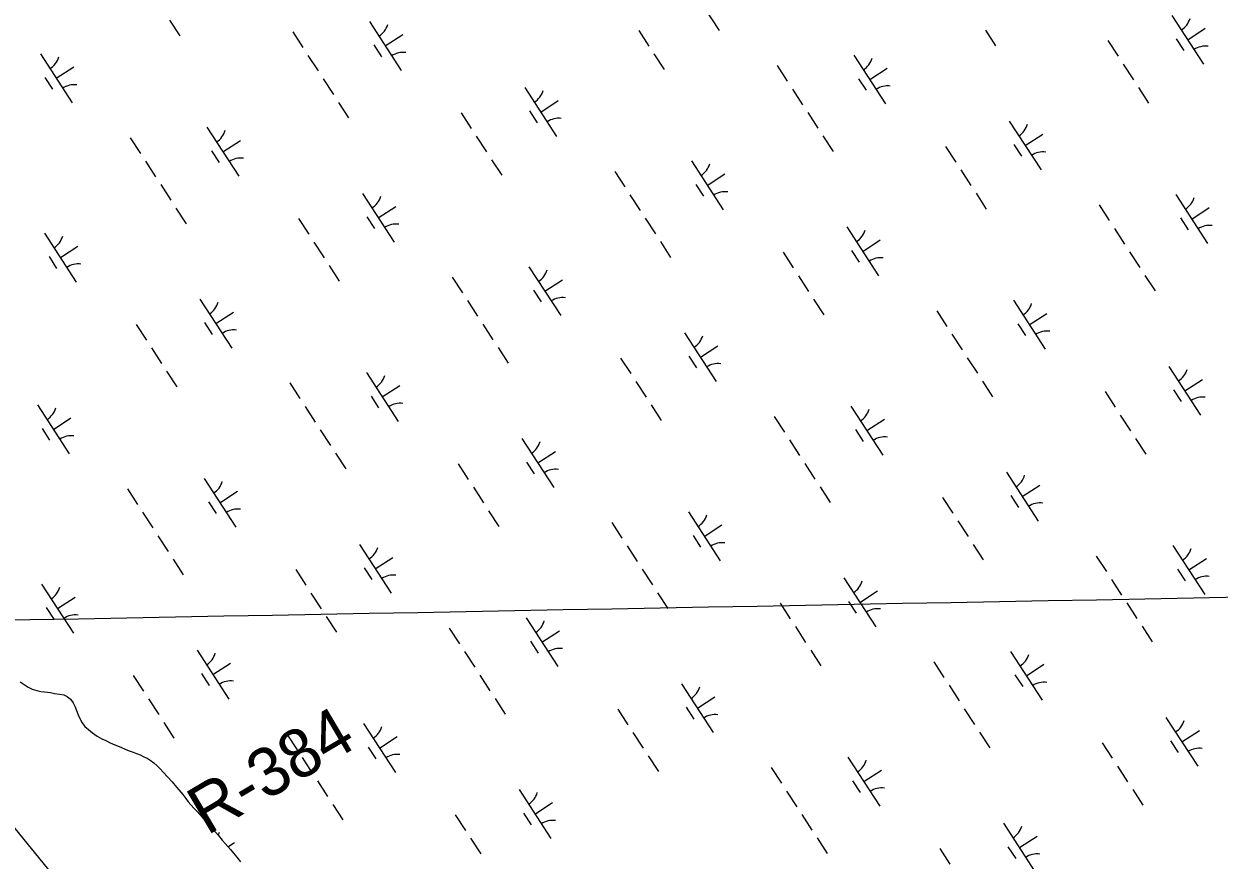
# Model space of a CAD drawing. Extents: x 3953924 to 3974542, y 193747 to 216192.
# Drawn here: x 3963404 to 3964429, y 206179 to 206897 of the extents above; entities that cross this region are included whole.
import ezdxf

# ---------------------------------------------------------------- set-up
doc = ezdxf.new("R2010")
doc.units = 0
for name, color, linetype in [('V-GRID-MAJR', 7, 'Continuous'), ('V-RIVR-EDGE', 7, 'Continuous'), ('V-RIVR-RANG-IDEN', 7, 'Continuous'), ('V-WETL-SWMP', 7, 'Continuous')]:
    doc.layers.add(name, color=color, linetype=linetype)

msp = doc.modelspace()

# ---------------------------------------------------------------- linework, layer by layer
at = {"layer": 'V-GRID-MAJR'}
msp.add_spline([(3959356.8, 206310.4), (3962493.7, 206368.6), (3967818.6, 206468.2), (3970066, 206510.4)], degree=3, dxfattribs=at)
at = {"layer": 'V-RIVR-EDGE'}
msp.add_lwpolyline([(3962880.7, 206912.3), (3962902.1, 206874.3), (3962929.4, 206829.2), (3962978.1, 206762.8), (3963007.8, 206733.1), (3963062.4, 206666.6), (3963119.4, 206622.7), (3963134.8, 206570.4), (3963155, 206539.6), (3963190.6, 206493.3), (3963228.6, 206438.6), (3963280.8, 206361.5), (3963348.5, 206289.1), (3963390.1, 206245.1), (3963392.4, 206210.7), (3963466, 206120.5), (3963492.2, 206108.6), (3963506.4, 206087.2), (3963530.1, 206054), (3963552.7, 206032.6), (3963582.4, 206007.7), (3963606.1, 205985.1), (3963619, 205957.3)], dxfattribs=at)
at = {"layer": 'V-WETL-SWMP'}
for p, q in [((3963973, 206932.7), (3964000.3, 206890.8)), ((3963528.7, 206899.7), (3963537.5, 206886.3)), ((3963700.2, 206898.6), (3963727.5, 206856.7)), ((3964388.7, 206903.9), (3964416, 206862)), ((3963634.4, 206889.7), (3963643.1, 206876.3)), ((3963713.8, 206877.7), (3963728.9, 206887.5)), ((3963931.4, 206890.9), (3963940.1, 206877.5)), ((3964228.8, 206891.2), (3964237.5, 206877.8)), ((3964402.4, 206883), (3964417.5, 206892.8)), ((3963704.1, 206878.5), (3963710.6, 206868.4)), ((3964334, 206882.2), (3964342.7, 206868.8)), ((3964392.6, 206883.8), (3964399.2, 206873.7)), ((3963417.9, 206870.8), (3963445.2, 206828.9)), ((3963647.5, 206869.6), (3963656.2, 206856.2)), ((3963944.4, 206870.8), (3963953.2, 206857.4)), ((3964115.9, 206869.8), (3964143.2, 206827.9)), ((3963431.5, 206849.9), (3963446.6, 206859.7)), ((3964050.1, 206860.8), (3964058.8, 206847.4)), ((3964129.5, 206848.8), (3964144.6, 206858.6)), ((3964347.1, 206862.1), (3964355.8, 206848.7)), ((3963421.8, 206850.7), (3963428.3, 206840.6)), ((3963660.6, 206849.4), (3963669.3, 206836)), ((3964119.8, 206849.6), (3964126.4, 206839.6)), ((3963833.6, 206842), (3963860.9, 206800.1)), ((3964063.2, 206840.7), (3964071.9, 206827.3)), ((3964360.2, 206842), (3964368.9, 206828.6)), ((3963673.6, 206829.3), (3963682.4, 206815.9)), ((3963847.2, 206821), (3963862.3, 206830.9)), ((3963778.9, 206820.3), (3963787.6, 206806.9)), ((3963837.5, 206821.9), (3963844.1, 206811.8)), ((3964076.3, 206820.6), (3964085, 206807.2)), ((3963560.8, 206807.9), (3963588.1, 206766)), ((3964249.3, 206813.2), (3964276.6, 206771.3)), ((3963495, 206798.9), (3963503.7, 206785.5)), ((3963574.4, 206786.9), (3963589.5, 206796.7)), ((3963791.9, 206800.2), (3963800.7, 206786.8)), ((3964089.4, 206800.5), (3964098.1, 206787.1)), ((3964263, 206792.2), (3964278.1, 206802)), ((3963564.7, 206787.7), (3963571.2, 206777.7)), ((3964194.6, 206791.5), (3964203.3, 206778.1)), ((3964253.2, 206793), (3964259.8, 206783)), ((3963508.1, 206778.8), (3963516.8, 206765.4)), ((3963805, 206780.1), (3963813.8, 206766.7)), ((3963976.5, 206779), (3964003.8, 206737.1)), ((3963910.7, 206770.1), (3963919.4, 206756.7)), ((3963990.1, 206758.1), (3964005.2, 206767.9)), ((3964207.7, 206771.4), (3964216.4, 206758)), ((3963521.2, 206758.7), (3963529.9, 206745.3)), ((3963980.4, 206758.9), (3963986.9, 206748.8)), ((3963694.2, 206751.2), (3963721.5, 206709.3)), ((3963923.8, 206750), (3963932.5, 206736.6)), ((3964220.8, 206751.3), (3964229.5, 206737.8)), ((3964392.2, 206750.2), (3964419.5, 206708.3)), ((3963534.2, 206738.6), (3963543, 206725.2)), ((3963707.8, 206730.3), (3963722.9, 206740.1)), ((3964326.4, 206741.3), (3964335.1, 206727.9)), ((3964405.9, 206729.2), (3964420.9, 206739.1)), ((3963639.5, 206729.6), (3963648.2, 206716.2)), ((3963698.1, 206731.1), (3963704.7, 206721.1)), ((3963936.9, 206729.9), (3963945.6, 206716.5)), ((3964396.1, 206730.1), (3964402.7, 206720)), ((3963421.4, 206717.1), (3963448.7, 206675.2)), ((3964109.9, 206722.4), (3964137.2, 206680.5)), ((3964339.5, 206721.2), (3964348.2, 206707.7)), ((3963435, 206696.2), (3963450.1, 206706)), ((3963652.5, 206709.5), (3963661.3, 206696)), ((3963950, 206709.8), (3963958.7, 206696.3)), ((3964113.8, 206702.3), (3964120.4, 206692.2)), ((3964123.6, 206701.5), (3964138.6, 206711.3)), ((3963425.3, 206697), (3963431.8, 206686.9)), ((3964055.2, 206700.7), (3964063.9, 206687.3)), ((3964352.6, 206701), (3964361.3, 206687.6)), ((3963665.6, 206689.3), (3963674.4, 206675.9)), ((3963837.1, 206688.3), (3963864.4, 206646.4)), ((3963771.3, 206679.4), (3963780, 206665.9)), ((3963850.7, 206667.3), (3963865.8, 206677.2)), ((3964068.3, 206680.6), (3964077, 206667.2)), ((3964365.7, 206680.9), (3964374.4, 206667.5)), ((3963841, 206668.2), (3963847.5, 206658.1)), ((3963554.8, 206660.5), (3963582.1, 206618.6)), ((3963784.4, 206659.2), (3963793.1, 206645.8)), ((3964081.4, 206660.5), (3964090.1, 206647.1)), ((3964252.8, 206659.5), (3964280.1, 206617.6)), ((3963568.4, 206639.5), (3963583.5, 206649.4)), ((3964187, 206650.5), (3964195.7, 206637.1)), ((3964266.5, 206638.5), (3964281.5, 206648.3)), ((3963500, 206638.8), (3963508.8, 206625.4)), ((3963558.7, 206640.4), (3963565.2, 206630.3)), ((3963797.5, 206639.1), (3963806.2, 206625.7)), ((3963970.5, 206631.7), (3963997.8, 206589.8)), ((3964200.1, 206630.4), (3964208.8, 206617)), ((3964256.7, 206639.3), (3964263.3, 206629.3)), ((3963984.2, 206610.7), (3963999.2, 206620.5)), ((3963513.1, 206618.7), (3963521.9, 206605.3)), ((3963810.6, 206619), (3963819.3, 206605.6)), ((3963915.8, 206610), (3963924.5, 206596.6)), ((3963974.4, 206611.5), (3963981, 206601.5)), ((3964213.2, 206610.3), (3964221.9, 206596.9)), ((3964386.2, 206602.8), (3964413.5, 206560.9)), ((3963526.2, 206598.6), (3963535, 206585.2)), ((3963697.7, 206597.5), (3963725, 206555.6)), ((3963928.9, 206589.9), (3963937.6, 206576.5)), ((3964226.3, 206590.2), (3964235, 206576.8)), ((3964399.9, 206581.9), (3964415, 206591.7)), ((3963631.9, 206588.6), (3963640.6, 206575.2)), ((3963711.3, 206576.6), (3963726.4, 206586.4)), ((3964331.5, 206581.2), (3964340.2, 206567.8)), ((3964390.1, 206582.7), (3964396.7, 206572.6)), ((3963415.4, 206569.8), (3963442.7, 206527.9)), ((3963701.6, 206577.4), (3963708.1, 206567.4)), ((3963941.9, 206569.8), (3963950.7, 206556.4)), ((3963429, 206548.8), (3963444.1, 206558.6)), ((3963645, 206568.5), (3963653.7, 206555.1)), ((3964047.6, 206559.8), (3964056.3, 206546.4)), ((3964113.4, 206568.7), (3964140.7, 206526.8)), ((3964344.6, 206561), (3964353.3, 206547.6)), ((3963419.3, 206549.6), (3963425.8, 206539.6)), ((3963658.1, 206548.4), (3963666.8, 206535)), ((3964117.3, 206548.6), (3964123.9, 206538.5)), ((3964127, 206547.8), (3964142.1, 206557.6)), ((3963831.1, 206540.9), (3963858.4, 206499)), ((3964060.7, 206539.7), (3964069.4, 206526.3)), ((3964357.7, 206540.9), (3964366.4, 206527.5)), ((3963671.2, 206528.3), (3963679.9, 206514.9)), ((3963844.8, 206520), (3963859.8, 206529.8)), ((3963776.4, 206519.2), (3963785.1, 206505.8)), ((3963835, 206520.8), (3963841.6, 206510.7)), ((3964073.8, 206519.6), (3964082.5, 206506.1)), ((3964246.8, 206512.1), (3964274.1, 206470.2)), ((3963492.5, 206497.9), (3963501.2, 206484.5)), ((3963558.3, 206506.8), (3963585.6, 206464.9)), ((3963789.5, 206499.1), (3963798.2, 206485.7)), ((3964086.9, 206499.4), (3964095.6, 206486)), ((3964260.5, 206491.1), (3964275.6, 206501)), ((3963571.9, 206485.8), (3963587, 206495.7)), ((3964192.1, 206490.4), (3964200.8, 206477)), ((3964250.7, 206492), (3964257.3, 206481.9)), ((3963505.6, 206477.8), (3963514.3, 206464.3)), ((3963562.2, 206486.7), (3963568.7, 206476.6)), ((3963802.5, 206479), (3963811.3, 206465.6)), ((3963974, 206478), (3964001.3, 206436.1)), ((3963908.2, 206469), (3963916.9, 206455.6)), ((3963987.6, 206457), (3964002.7, 206466.8)), ((3964205.2, 206470.3), (3964213.9, 206456.9)), ((3963518.7, 206457.6), (3963527.4, 206444.2)), ((3963977.9, 206457.8), (3963984.4, 206447.8)), ((3963691.7, 206450.2), (3963719, 206408.3)), ((3963921.3, 206448.9), (3963930, 206435.5)), ((3964218.3, 206450.2), (3964227, 206436.8)), ((3964389.7, 206449.1), (3964417, 206407.2)), ((3963531.7, 206437.5), (3963540.5, 206424.1)), ((3963705.3, 206429.2), (3963720.4, 206439)), ((3964323.9, 206440.2), (3964332.6, 206426.8)), ((3964403.4, 206428.2), (3964418.4, 206438)), ((3963637, 206428.5), (3963645.7, 206415.1)), ((3963695.6, 206430), (3963702.2, 206420)), ((3963934.4, 206428.8), (3963943.1, 206415.4)), ((3964393.6, 206429), (3964400.2, 206418.9)), ((3963418.9, 206416.1), (3963446.2, 206374.1)), ((3964107.4, 206421.4), (3964134.7, 206379.4)), ((3964337, 206420.1), (3964345.7, 206406.7)), ((3963432.5, 206395.1), (3963447.6, 206404.9)), ((3963650, 206408.4), (3963658.8, 206395)), ((3963947.5, 206408.7), (3963956.2, 206395.3)), ((3964121.1, 206400.4), (3964136.1, 206410.2)), ((3963422.8, 206395.9), (3963429.3, 206385.9)), ((3964052.7, 206399.7), (3964061.4, 206386.3)), ((3964111.3, 206401.2), (3964117.9, 206391.2)), ((3964350.1, 206400), (3964358.8, 206386.6)), ((3963663.1, 206388.3), (3963671.9, 206374.9)), ((3963834.6, 206387.2), (3963861.9, 206345.3)), ((3963768.8, 206378.3), (3963777.5, 206364.9)), ((3963848.2, 206366.3), (3963863.3, 206376.1)), ((3964065.8, 206379.6), (3964074.5, 206366.1)), ((3964363.2, 206379.9), (3964371.9, 206366.5)), ((3963838.5, 206367.1), (3963845, 206357)), ((3963552.3, 206359.4), (3963579.6, 206317.5)), ((3963781.9, 206358.2), (3963790.6, 206344.8)), ((3964078.9, 206359.4), (3964087.6, 206346)), ((3964250.3, 206358.4), (3964277.6, 206316.5)), ((3963565.9, 206338.5), (3963581, 206348.3)), ((3964184.5, 206349.5), (3964193.2, 206336)), ((3964264, 206337.4), (3964279, 206347.3)), ((3963497.5, 206337.8), (3963506.3, 206324.3)), ((3963556.2, 206339.3), (3963562.7, 206329.2)), ((3963795, 206338.1), (3963803.7, 206324.7)), ((3964254.2, 206338.3), (3964260.8, 206328.2)), ((3963400.6, 206332.4), (3963403.9, 206330.1)), ((3963403.9, 206330.1), (3963407.4, 206327.6)), ((3963407.4, 206327.6), (3963410.7, 206326)), ((3963410.7, 206326), (3963414.7, 206324.9)), ((3963414.7, 206324.9), (3963418.2, 206324.1)), ((3963418.2, 206324.1), (3963421.4, 206323.7)), ((3963421.4, 206323.7), (3963426.5, 206323.1)), ((3963426.5, 206323.1), (3963430, 206322.4)), ((3963968, 206330.6), (3963995.3, 206288.7)), ((3964197.6, 206329.3), (3964206.3, 206315.9)), ((3963430, 206322.4), (3963434.3, 206321.8)), ((3963434.3, 206321.8), (3963438, 206321.2)), ((3963438, 206321.2), (3963440.8, 206319.8)), ((3963440.8, 206319.8), (3963443.6, 206317.5)), ((3963443.6, 206317.5), (3963446, 206314.3)), ((3963446, 206314.3), (3963447.5, 206311.4)), ((3963510.6, 206317.6), (3963519.4, 206304.2)), ((3963808.1, 206317.9), (3963816.8, 206304.5)), ((3963981.7, 206309.7), (3963996.7, 206319.5)), ((3963447.5, 206311.4), (3963449, 206307.7)), ((3963449, 206307.7), (3963450.3, 206304.1)), ((3963450.3, 206304.1), (3963451.9, 206300.4)), ((3963913.3, 206308.9), (3963922, 206295.5)), ((3963971.9, 206310.5), (3963978.5, 206300.4)), ((3964210.7, 206309.2), (3964219.4, 206295.8)), ((3963451.9, 206300.4), (3963453.7, 206297.1)), ((3963453.7, 206297.1), (3963456.1, 206294.1)), ((3963456.1, 206294.1), (3963459.2, 206291.3)), ((3963523.7, 206297.5), (3963532.5, 206284.1)), ((3963695.2, 206296.5), (3963722.5, 206254.6)), ((3964383.7, 206301.8), (3964411, 206259.9)), ((3963459.2, 206291.3), (3963462.7, 206288.4)), ((3963462.7, 206288.4), (3963466.6, 206285.6)), ((3963466.6, 206285.6), (3963470.5, 206283.5)), ((3963470.5, 206283.5), (3963474, 206281.9)), ((3963474, 206281.9), (3963477.9, 206280)), ((3963629.4, 206287.5), (3963638.1, 206274.1)), ((3963708.8, 206275.5), (3963723.9, 206285.3)), ((3963926.4, 206288.8), (3963935.1, 206275.4)), ((3964223.8, 206289.1), (3964232.5, 206275.7)), ((3964397.4, 206280.8), (3964412.5, 206290.6)), ((3963477.9, 206280), (3963481.9, 206278.2)), ((3963481.9, 206278.2), (3963486.8, 206276.3)), ((3963486.8, 206276.3), (3963490.7, 206274.5)), ((3963490.7, 206274.5), (3963494.1, 206273.2)), ((3963494.1, 206273.2), (3963497.4, 206271.9)), ((3963497.4, 206271.9), (3963500.3, 206270.7)), ((3963699.1, 206276.3), (3963705.6, 206266.3)), ((3964329, 206280.1), (3964337.7, 206266.7)), ((3964387.6, 206281.6), (3964394.2, 206271.6)), ((3963500.3, 206270.7), (3963503.6, 206269.6)), ((3963503.6, 206269.6), (3963506.6, 206268)), ((3963506.6, 206268), (3963509.4, 206266.8)), ((3963509.4, 206266.8), (3963512.2, 206265.1)), ((3963512.2, 206265.1), (3963515.2, 206262.8)), ((3963515.2, 206262.8), (3963518, 206260.2)), ((3963642.5, 206267.4), (3963651.2, 206254)), ((3963939.4, 206268.7), (3963948.2, 206255.3)), ((3964110.9, 206267.6), (3964138.2, 206225.7)), ((3963518, 206260.2), (3963520.7, 206257.8)), ((3963520.7, 206257.8), (3963523.6, 206254.6)), ((3963523.6, 206254.6), (3963527, 206250.8)), ((3964045.1, 206258.7), (3964053.8, 206245.3)), ((3964124.5, 206246.7), (3964139.6, 206256.5)), ((3964342.1, 206260), (3964350.8, 206246.6)), ((3963527, 206250.8), (3963530.9, 206246.5)), ((3963530.9, 206246.5), (3963534.8, 206242)), ((3963534.8, 206242), (3963536.8, 206239.6)), ((3963655.6, 206247.3), (3963664.3, 206233.9)), ((3964114.8, 206247.5), (3964121.4, 206237.5)), ((3963536.8, 206239.6), (3963540.1, 206235.6)), ((3963540.1, 206235.6), (3963542.7, 206232.2)), ((3963542.7, 206232.2), (3963544.8, 206229.5)), ((3963828.6, 206239.9), (3963855.9, 206198)), ((3964058.2, 206238.6), (3964066.9, 206225.2)), ((3964355.2, 206239.9), (3964363.9, 206226.5)), ((3963544.8, 206229.5), (3963546.9, 206226.7)), ((3963546.9, 206226.7), (3963549.7, 206223.7)), ((3963549.7, 206223.7), (3963552, 206221.4)), ((3963552, 206221.4), (3963554.9, 206218.1)), ((3963668.7, 206227.2), (3963677.4, 206213.8)), ((3963842.3, 206218.9), (3963857.3, 206228.7)), ((3963554.9, 206218.1), (3963557.9, 206214.9)), ((3963557.9, 206214.9), (3963561.8, 206210.4)), ((3963561.8, 206210.4), (3963565.8, 206205.9)), ((3963773.9, 206218.2), (3963782.6, 206204.8)), ((3963832.5, 206219.7), (3963839.1, 206209.7)), ((3964071.3, 206218.5), (3964080, 206205.1)), ((3964244.3, 206211), (3964271.6, 206169.1)), ((3963565.8, 206205.9), (3963568.4, 206203.1)), ((3963568.4, 206203.1), (3963570.6, 206200.5)), ((3963570.6, 206200.5), (3963574, 206196.6)), ((3964258, 206190.1), (3964273.1, 206199.9)), ((3963574, 206196.6), (3963576.4, 206193.7)), ((3963576.4, 206193.7), (3963581, 206188.4)), ((3963578.8, 206190.9), (3963584.5, 206194.6)), ((3963787, 206198.1), (3963795.7, 206184.7)), ((3964084.4, 206198.4), (3964093.1, 206185)), ((3964248.2, 206190.9), (3964254.8, 206180.8)), ((3963581, 206188.4), (3963583.5, 206185.4)), ((3963583.5, 206185.4), (3963586.5, 206181.9)), ((3963586.5, 206181.9), (3963589.6, 206177.8)), ((3964189.6, 206189.4), (3964198.3, 206175.9))]:
    msp.add_line(p, q, dxfattribs=at)
for centre, start, end in [((3964387.5, 206906.2), 302.2901, 343.8338), ((3963699, 206900.9), 302.2901, 343.8338), ((3964417.6, 206859.9), 82.2901, 123.8337), ((3963416.7, 206873.1), 302.2901, 343.8338), ((3963729.1, 206854.6), 82.2901, 123.8337), ((3964114.7, 206872.1), 302.2901, 343.8338), ((3963446.8, 206826.8), 82.2901, 123.8337), ((3963832.4, 206844.3), 302.2901, 343.8338), ((3964144.8, 206825.8), 82.2901, 123.8337), ((3963862.5, 206798), 82.2901, 123.8337), ((3963559.6, 206810.2), 302.2901, 343.8338), ((3964248.1, 206815.5), 302.2901, 343.8338), ((3964278.2, 206769.2), 82.2901, 123.8337), ((3963589.7, 206763.9), 82.2901, 123.8337), ((3963975.3, 206781.4), 302.2901, 343.8338), ((3963693, 206753.6), 302.2901, 343.8338), ((3964005.4, 206735.1), 82.2901, 123.8337), ((3964391, 206752.5), 302.2901, 343.8338), ((3963723.1, 206707.3), 82.2901, 123.8337), ((3964421.1, 206706.2), 82.2901, 123.8337), ((3963420.1, 206719.4), 302.2901, 343.8338), ((3964108.7, 206724.7), 302.2901, 343.8338), ((3964138.8, 206678.4), 82.2901, 123.8337), ((3963450.3, 206673.1), 82.2901, 123.8337), ((3963835.9, 206690.6), 302.2901, 343.8338), ((3963866, 206644.3), 82.2901, 123.8337), ((3963553.6, 206662.8), 302.2901, 343.8338), ((3964251.6, 206661.8), 302.2901, 343.8338), ((3963583.7, 206616.5), 82.2901, 123.8337), ((3964281.7, 206615.5), 82.2901, 123.8337), ((3963969.3, 206634), 302.2901, 343.8338), ((3963999.4, 206587.7), 82.2901, 123.8337), ((3964385, 206605.2), 302.2901, 343.8338), ((3963696.5, 206599.9), 302.2901, 343.8338), ((3963726.6, 206553.6), 82.2901, 123.8337), ((3964415.1, 206558.9), 82.2901, 123.8337), ((3963414.2, 206572.1), 302.2901, 343.8338), ((3964112.2, 206571), 302.2901, 343.8338), ((3963444.3, 206525.8), 82.2901, 123.8337), ((3963829.9, 206543.3), 302.2901, 343.8338), ((3964142.3, 206524.7), 82.2901, 123.8337), ((3963860, 206497), 82.2901, 123.8337), ((3964245.6, 206514.4), 302.2901, 343.8338), ((3963557.1, 206509.1), 302.2901, 343.8338), ((3963587.2, 206462.8), 82.2901, 123.8337), ((3964275.7, 206468.1), 82.2901, 123.8337), ((3963972.8, 206480.3), 302.2901, 343.8338), ((3963690.5, 206452.5), 302.2901, 343.8338), ((3964002.9, 206434), 82.2901, 123.8337), ((3964388.5, 206451.5), 302.2901, 343.8338), ((3963720.6, 206406.2), 82.2901, 123.8337), ((3964106.2, 206423.7), 302.2901, 343.8338), ((3964418.6, 206405.2), 82.2901, 123.8337), ((3963417.7, 206418.4), 302.2901, 343.8338), ((3964136.3, 206377.4), 82.2901, 123.8337), ((3963447.8, 206372.1), 82.2901, 123.8337), ((3963833.4, 206389.5), 302.2901, 343.8338), ((3963551.1, 206361.8), 302.2901, 343.8338), ((3963863.5, 206343.3), 82.2901, 123.8337), ((3964249.1, 206360.7), 302.2901, 343.8338), ((3963581.2, 206315.5), 82.2901, 123.8337), ((3963966.8, 206332.9), 302.2901, 343.8338), ((3964279.2, 206314.4), 82.2901, 123.8337), ((3963996.9, 206286.6), 82.2901, 123.8337), ((3963694, 206298.8), 302.2901, 343.8338), ((3964382.5, 206304.1), 302.2901, 343.8338), ((3964412.6, 206257.8), 82.2901, 123.8337), ((3963724.1, 206252.5), 82.2901, 123.8337), ((3964109.7, 206270), 302.2901, 343.8338), ((3964139.8, 206223.7), 82.2901, 123.8337), ((3963827.4, 206242.2), 302.2901, 343.8338), ((3963857.5, 206195.9), 82.2901, 123.8337), ((3963554.6, 206208.1), 334.9306, 343.8338), ((3964243.1, 206213.4), 302.2901, 343.8338), ((3964273.2, 206167.1), 82.2901, 123.8337)]:
    msp.add_arc(centre, 17.6, start, end, dxfattribs=at)

# ---------------------------------------------------------------- texts
at = {"layer": 'V-RIVR-RANG-IDEN'}
msp.add_text('R-384  ', height=41.5, rotation=30.6305, dxfattribs=at).set_placement((3963560.8, 206200.1))

doc.saveas('drawing.dxf')
